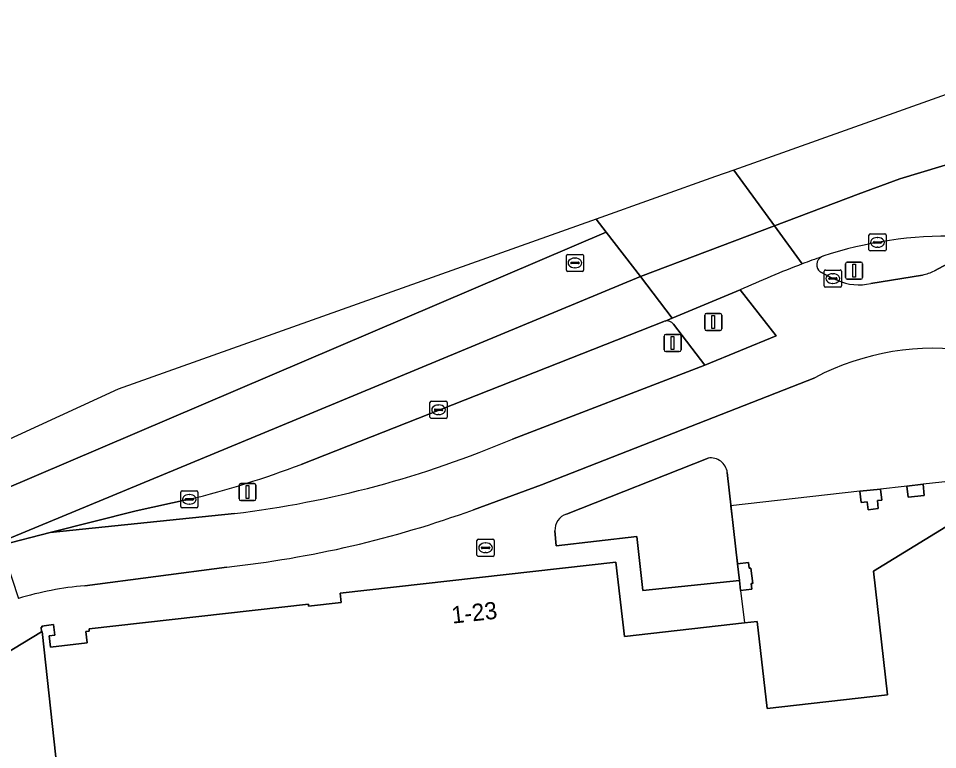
# Model space of a CAD drawing. Extents: x 159888 to 160761, y 384031 to 384750.
# Drawn here: x 160310.5 to 160364.2, y 384707 to 384749.6 of the extents above; entities that cross this region are included whole.
import ezdxf

# ---------------------------------------------------------------- set-up
doc = ezdxf.new("R2010")
doc.units = 0
for name, color, linetype in [('IMGEO_Brandkraan', 7, 'Continuous'), ('IMGEO_Fietspad_gesloten', 7, 'Continuous'), ('IMGEO_Groenvoorziening', 7, 'Continuous'), ('IMGEO_Kolk', 7, 'Continuous'), ('IMGEO_Lichtmast', 7, 'Continuous'), ('IMGEO_Pand', 7, 'Continuous'), ('IMGEO_Pand_nummerreeks', 7, 'Continuous'), ('IMGEO_Pand_overbouw', 7, 'Continuous'), ('IMGEO_Rijbaan_lokaal_gesloten', 7, 'Continuous'), ('IMGEO_Rijbaan_regionaal_gesloten', 7, 'Continuous'), ('IMGEO_Rioolput', 7, 'Continuous'), ('IMGEO_Verkeerseiland_gesloten', 7, 'Continuous'), ('IMGEO_Verkeerseiland_groen', 7, 'Continuous'), ('IMGEO_Verkeersregelinstallatiepaal', 7, 'Continuous'), ('IMGEO_Voetpad_open', 7, 'Continuous')]:
    doc.layers.add(name, color=color, linetype=linetype)

msp = doc.modelspace()

# ---------------------------------------------------------------- linework, layer by layer
at = {"layer": 'IMGEO_Brandkraan'}
for p, q in [((160337.295, 384718.299), (160337.295, 384719.151)), ((160337.37, 384719.225), (160338.222, 384719.225)), ((160337.597, 384718.768), (160337.995, 384718.768)), ((160337.783, 384719.005), (160337.808, 384719.005)), ((160338.296, 384719.151), (160338.296, 384718.299)), ((160338.222, 384718.225), (160337.37, 384718.225)), ((160337.554, 384718.719), (160337.554, 384718.731)), ((160337.992, 384718.682), (160337.594, 384718.682)), ((160337.806, 384718.445), (160337.781, 384718.445)), ((160338.038, 384718.731), (160338.038, 384718.719))]:
    msp.add_line(p, q, dxfattribs=at)
for points in [[(160337.295, 384718.299), (160337.295, 384719.151)], [(160337.37, 384719.225), (160338.222, 384719.225)], [(160338.296, 384719.151), (160338.296, 384718.299)], [(160338.222, 384718.225), (160337.37, 384718.225)]]:
    msp.add_lwpolyline(points, dxfattribs=at)
for centre, radius, start, end in [((160337.372, 384719.149), 0.0765, 91.552, 178.448), ((160337.372, 384719.149), 0.0765, 91.552, 178.448), ((160337.594, 384718.728), 0.0403, 85.8775, 175.7526), ((160337.999, 384718.73), 0.0386, 1.7309, 96.639), ((160338.22, 384719.149), 0.0765, 1.552, 88.448), ((160338.22, 384719.149), 0.0765, 1.552, 88.448), ((160337.372, 384718.301), 0.0765, 181.552, 268.448), ((160337.372, 384718.301), 0.0765, 181.552, 268.448), ((160337.591, 384718.718), 0.0366, 178.938, 274.7102), ((160337.995, 384718.725), 0.043, 264.8664, 352.4533), ((160338.22, 384718.301), 0.0765, 271.552, 358.448), ((160338.22, 384718.301), 0.0765, 271.552, 358.448)]:
    msp.add_arc(centre, radius, start, end, dxfattribs=at)
for centre, major_axis, ratio, start_param, end_param in [((160337.782, 384718.725), (-0.387, 0.002), 0.722429, 4.712389, 7.853982), ((160337.807, 384718.725), (-0.39, 0.002), 0.717154, 1.570796, 4.712389)]:
    msp.add_ellipse(centre, major_axis=major_axis, ratio=ratio, start_param=start_param, end_param=end_param, dxfattribs=at)
at = {"layer": 'IMGEO_Fietspad_gesloten'}
for points in [[(160365.812, 384735.853), (160364.003, 384734.878)], [(160358.335, 384734.331), (160358.071, 384734.429), (160357.335, 384734.821)], [(160363.309, 384734.636), (160360.291, 384734.149)], [(160352.652, 384733.766), (160354.754, 384731.082), (160350.596, 384729.374), (160339.37, 384725.067)], [(160337.09, 384720.945), (160341.052, 384722.406), (160357.013, 384728.648)], [(160323.136, 384720.716), (160312.369, 384719.623), (160309.508, 384718.868), (160309.747, 384718.135), (160309.766, 384718.077), (160310.519, 384715.769)], [(160314.399, 384716.51), (160322.684, 384717.601)]]:
    msp.add_lwpolyline(points, dxfattribs=at)
for centre, radius, start, end in [((160377.376, 384679.174), 59.943, 109.45172, 110.59625), ((160357.657, 384735.232), 0.522, 117.6985, 231.9718), ((160376.132, 384682.659), 56.242, 110.6599, 114.676), ((160362.442, 384738.238), 3.704, 283.5304, 294.9172), ((160359.577, 384737.077), 3.014, 245.6635, 283.7048), ((160363.967, 384715.411), 14.952, 44.9232, 117.7161), ((160315.797, 384780.561), 60.293, 276.99185, 293.01548), ((160316.159, 384778.414), 61.162, 276.12431, 290.01244), ((160316.084, 384697.158), 19.425, 94.9765, 106.6478)]:
    msp.add_arc(centre, radius, start, end, dxfattribs=at)
at = {"layer": 'IMGEO_Groenvoorziening'}
for points in [[(160350.794, 384723.955), (160342.513, 384720.692)], [(160341.923, 384718.832), (160346.62, 384719.373), (160346.969, 384716.234), (160352.614, 384716.806), (160352.505, 384717.782), (160351.91, 384723.111)], [(160341.844, 384719.715), (160341.923, 384718.832)]]:
    msp.add_lwpolyline(points, dxfattribs=at)
for centre, radius, start, end in [((160350.944, 384722.994), 0.973, 6.9278, 98.8738), ((160342.836, 384719.753), 0.993, 108.9964, 182.2009)]:
    msp.add_arc(centre, radius, start, end, dxfattribs=at)
at = {"layer": 'IMGEO_Kolk'}
for p, q in [((160360.255, 384737.039), (160361.107, 384737.039)), ((160360.18, 384736.113), (160360.18, 384736.965)), ((160360.439, 384736.533), (160360.439, 384736.545)), ((160360.877, 384736.496), (160360.479, 384736.496)), ((160360.482, 384736.582), (160360.88, 384736.582)), ((160360.668, 384736.819), (160360.693, 384736.819)), ((160360.923, 384736.545), (160360.923, 384736.533)), ((160361.181, 384736.965), (160361.181, 384736.113)), ((160361.107, 384736.039), (160360.255, 384736.039)), ((160360.691, 384736.259), (160360.666, 384736.259)), ((160357.57, 384734.003), (160357.57, 384734.855)), ((160357.645, 384734.929), (160358.497, 384734.929)), ((160358.571, 384734.855), (160358.571, 384734.003)), ((160357.829, 384734.423), (160357.829, 384734.435)), ((160358.267, 384734.386), (160357.869, 384734.386)), ((160357.872, 384734.472), (160358.27, 384734.472)), ((160358.058, 384734.709), (160358.083, 384734.709)), ((160358.313, 384734.435), (160358.313, 384734.423)), ((160358.497, 384733.929), (160357.645, 384733.929)), ((160358.081, 384734.149), (160358.056, 384734.149)), ((160334.551, 384726.348), (160334.551, 384727.2)), ((160334.626, 384727.274), (160335.478, 384727.274)), ((160334.853, 384726.817), (160335.251, 384726.817)), ((160335.039, 384727.054), (160335.064, 384727.054)), ((160335.552, 384727.2), (160335.552, 384726.348)), ((160335.478, 384726.274), (160334.626, 384726.274)), ((160334.81, 384726.768), (160334.81, 384726.78)), ((160335.248, 384726.731), (160334.85, 384726.731)), ((160335.062, 384726.494), (160335.037, 384726.494)), ((160335.294, 384726.78), (160335.294, 384726.768)), ((160319.998, 384721.125), (160319.998, 384721.977)), ((160320.073, 384722.051), (160320.925, 384722.051)), ((160320.999, 384721.977), (160320.999, 384721.125)), ((160320.257, 384721.545), (160320.257, 384721.557)), ((160320.695, 384721.508), (160320.297, 384721.508)), ((160320.3, 384721.594), (160320.698, 384721.594)), ((160320.486, 384721.831), (160320.511, 384721.831)), ((160320.741, 384721.557), (160320.741, 384721.545)), ((160320.925, 384721.051), (160320.073, 384721.051)), ((160320.509, 384721.271), (160320.484, 384721.271))]:
    msp.add_line(p, q, dxfattribs=at)
for points in [[(160360.255, 384737.039), (160361.107, 384737.039)], [(160360.18, 384736.113), (160360.18, 384736.965)], [(160361.181, 384736.965), (160361.181, 384736.113)], [(160361.107, 384736.039), (160360.255, 384736.039)], [(160357.57, 384734.003), (160357.57, 384734.855)], [(160357.645, 384734.929), (160358.497, 384734.929)], [(160358.571, 384734.855), (160358.571, 384734.003)], [(160358.497, 384733.929), (160357.645, 384733.929)], [(160334.551, 384726.348), (160334.551, 384727.2)], [(160334.626, 384727.274), (160335.478, 384727.274)], [(160335.552, 384727.2), (160335.552, 384726.348)], [(160335.478, 384726.274), (160334.626, 384726.274)], [(160319.998, 384721.125), (160319.998, 384721.977)], [(160320.073, 384722.051), (160320.925, 384722.051)], [(160320.999, 384721.977), (160320.999, 384721.125)], [(160320.925, 384721.051), (160320.073, 384721.051)]]:
    msp.add_lwpolyline(points, dxfattribs=at)
for centre, radius, start, end in [((160360.257, 384736.963), 0.0765, 91.552, 178.448), ((160360.257, 384736.963), 0.0765, 91.552, 178.448), ((160361.105, 384736.963), 0.0765, 1.552, 88.448), ((160361.105, 384736.963), 0.0765, 1.552, 88.448), ((160360.479, 384736.542), 0.0403, 85.8775, 175.7526), ((160360.476, 384736.532), 0.0366, 178.938, 274.7102), ((160360.88, 384736.539), 0.043, 264.8664, 352.4533), ((160360.884, 384736.544), 0.0386, 1.7309, 96.639), ((160360.257, 384736.115), 0.0765, 181.552, 268.448), ((160360.257, 384736.115), 0.0765, 181.552, 268.448), ((160361.105, 384736.115), 0.0765, 271.552, 358.448), ((160361.105, 384736.115), 0.0765, 271.552, 358.448), ((160357.647, 384734.853), 0.0765, 91.552, 178.448), ((160357.647, 384734.853), 0.0765, 91.552, 178.448), ((160358.495, 384734.853), 0.0765, 1.552, 88.448), ((160358.495, 384734.853), 0.0765, 1.552, 88.448), ((160357.869, 384734.432), 0.0403, 85.8775, 175.7526), ((160357.866, 384734.422), 0.0366, 178.938, 274.7102), ((160358.27, 384734.429), 0.043, 264.8664, 352.4533), ((160358.274, 384734.434), 0.0386, 1.7309, 96.639), ((160357.647, 384734.005), 0.0765, 181.552, 268.448), ((160357.647, 384734.005), 0.0765, 181.552, 268.448), ((160358.495, 384734.005), 0.0765, 271.552, 358.448), ((160358.495, 384734.005), 0.0765, 271.552, 358.448), ((160334.628, 384727.198), 0.0765, 91.552, 178.448), ((160334.628, 384727.198), 0.0765, 91.552, 178.448), ((160334.85, 384726.777), 0.0403, 85.8775, 175.7526), ((160335.255, 384726.779), 0.0386, 1.7309, 96.639), ((160335.476, 384727.198), 0.0765, 1.552, 88.448), ((160335.476, 384727.198), 0.0765, 1.552, 88.448), ((160334.628, 384726.35), 0.0765, 181.552, 268.448), ((160334.628, 384726.35), 0.0765, 181.552, 268.448), ((160334.847, 384726.767), 0.0366, 178.938, 274.7102), ((160335.251, 384726.774), 0.043, 264.8664, 352.4533), ((160335.476, 384726.35), 0.0765, 271.552, 358.448), ((160335.476, 384726.35), 0.0765, 271.552, 358.448), ((160320.075, 384721.975), 0.0765, 91.552, 178.448), ((160320.075, 384721.975), 0.0765, 91.552, 178.448), ((160320.923, 384721.975), 0.0765, 1.552, 88.448), ((160320.923, 384721.975), 0.0765, 1.552, 88.448), ((160320.297, 384721.554), 0.0403, 85.8775, 175.7526), ((160320.294, 384721.544), 0.0366, 178.938, 274.7102), ((160320.698, 384721.551), 0.043, 264.8664, 352.4533), ((160320.702, 384721.556), 0.0386, 1.7309, 96.639), ((160320.075, 384721.127), 0.0765, 181.552, 268.448), ((160320.075, 384721.127), 0.0765, 181.552, 268.448), ((160320.923, 384721.127), 0.0765, 271.552, 358.448), ((160320.923, 384721.127), 0.0765, 271.552, 358.448)]:
    msp.add_arc(centre, radius, start, end, dxfattribs=at)
for centre, major_axis, ratio, start_param, end_param in [((160360.667, 384736.539), (-0.387, 0.002), 0.722429, 4.712389, 7.853982), ((160360.692, 384736.539), (-0.39, 0.002), 0.717154, 1.570796, 4.712389), ((160358.057, 384734.429), (-0.387, 0.002), 0.722429, 4.712389, 7.853982), ((160358.082, 384734.429), (-0.39, 0.002), 0.717154, 1.570796, 4.712389), ((160335.038, 384726.774), (-0.387, 0.002), 0.722429, 4.712389, 7.853982), ((160335.063, 384726.774), (-0.39, 0.002), 0.717154, 1.570796, 4.712389), ((160320.485, 384721.551), (-0.387, 0.002), 0.722429, 4.712389, 7.853982), ((160320.51, 384721.551), (-0.39, 0.002), 0.717154, 1.570796, 4.712389)]:
    msp.add_ellipse(centre, major_axis=major_axis, ratio=ratio, start_param=start_param, end_param=end_param, dxfattribs=at)
at = {"layer": 'IMGEO_Lichtmast'}
for p, q in [((160348.319, 384731.174), (160349.109, 384731.174)), ((160349.109, 384731.174), (160348.319, 384731.174)), ((160348.219, 384730.274), (160348.219, 384731.074)), ((160348.219, 384731.074), (160348.219, 384730.274)), ((160349.209, 384731.074), (160349.209, 384730.274)), ((160349.209, 384730.274), (160349.209, 384731.074)), ((160349.109, 384730.174), (160348.319, 384730.174)), ((160348.319, 384730.174), (160349.109, 384730.174)), ((160323.4, 384721.574), (160323.4, 384722.374)), ((160323.4, 384722.374), (160323.4, 384721.574)), ((160323.5, 384722.474), (160324.29, 384722.474)), ((160324.29, 384722.474), (160323.5, 384722.474)), ((160324.39, 384722.374), (160324.39, 384721.574)), ((160324.39, 384721.574), (160324.39, 384722.374)), ((160324.29, 384721.474), (160323.5, 384721.474)), ((160323.5, 384721.474), (160324.29, 384721.474))]:
    msp.add_line(p, q, dxfattribs=at)
for points in [[(160348.639, 384731.049), (160348.789, 384731.049), (160348.789, 384730.299), (160348.639, 384730.299), (160348.639, 384731.049)], [(160323.82, 384722.349), (160323.97, 384722.349), (160323.97, 384721.599), (160323.82, 384721.599), (160323.82, 384722.349)]]:
    msp.add_lwpolyline(points, dxfattribs=at)
for centre, start, end in [((160348.319, 384731.074), 90, 180), ((160348.319, 384731.074), 90, 180), ((160349.109, 384731.074), 0, 90), ((160349.109, 384731.074), 360, 90), ((160348.319, 384730.274), 180, 270), ((160348.319, 384730.274), 180, 270), ((160349.109, 384730.274), 270, 0), ((160349.109, 384730.274), 270, 0), ((160323.5, 384722.374), 90, 180), ((160323.5, 384722.374), 90, 180), ((160324.29, 384722.374), 0, 90), ((160324.29, 384722.374), 360, 90), ((160323.5, 384721.574), 180, 270), ((160323.5, 384721.574), 180, 270), ((160324.29, 384721.574), 270, 0), ((160324.29, 384721.574), 270, 0)]:
    msp.add_arc(centre, 0.1, start, end, dxfattribs=at)
at = {"layer": 'IMGEO_Pand'}
for points in [[(160360.85, 384722.152), (160359.652, 384722.018), (160359.725, 384721.372), (160360.078, 384721.411), (160360.13, 384720.939), (160360.727, 384721.006), (160360.674, 384721.478), (160360.927, 384721.506)], [(160363.339, 384722.43), (160362.395, 384722.325), (160362.468, 384721.674), (160363.412, 384721.779)], [(160353.291, 384717.539), (160353.192, 384717.527), (160353.152, 384717.86), (160352.505, 384717.782), (160352.614, 384716.806), (160352.689, 384716.223), (160353.339, 384716.301), (160353.299, 384716.634), (160353.398, 384716.646)], [(160312.906, 384704.717), (160311.916, 384713.849), (160311.878, 384713.826), (160306.488, 384710.58), (160306.026, 384710.302), (160305.908, 384710.497), (160288.618, 384700.103), (160288.096, 384698.008), (160293.052, 384689.764), (160301.078, 384694.578), (160301.857, 384694.349), (160302.379, 384695.295), (160306.474, 384697.757), (160307.928, 384695.339), (160305.611, 384693.946), (160312.292, 384682.833), (160322.458, 384688.945), (160316.697, 384698.458)]]:
    msp.add_lwpolyline(points, close=True, dxfattribs=at)
msp.add_lwpolyline([(160365.277, 384720.307), (160360.441, 384717.357), (160361.265, 384710.146), (160354.229, 384709.354), (160353.661, 384714.422), (160352.914, 384714.338), (160345.913, 384713.545), (160345.404, 384717.89), (160329.306, 384716.072), (160329.365, 384715.528), (160327.461, 384715.327), (160327.45, 384715.432), (160314.646, 384713.989), (160314.659, 384713.86), (160314.461, 384713.839), (160314.534, 384713.174), (160312.385, 384712.929), (160312.312, 384713.591), (160312.65, 384713.629), (160312.566, 384714.242), (160311.892, 384714.151), (160311.9, 384714.092), (160311.85, 384714.085), (160311.878, 384713.826), (160311.916, 384713.849), (160312.906, 384704.717)], dxfattribs=at)
at = {"layer": 'IMGEO_Pand_overbouw'}
msp.add_lwpolyline([(160364.982, 384722.614), (160363.339, 384722.43), (160362.395, 384722.325), (160362.237, 384722.307), (160360.85, 384722.152), (160359.78, 384722.032), (160359.652, 384722.018), (160352.096, 384721.171), (160352.497, 384717.825), (160352.502, 384717.782), (160352.689, 384716.223), (160352.914, 384714.338), (160353.661, 384714.422), (160354.229, 384709.354), (160361.265, 384710.146), (160360.441, 384717.357), (160365.277, 384720.307)], close=True, dxfattribs=at)
at = {"layer": 'IMGEO_Rijbaan_lokaal_gesloten'}
msp.add_lwpolyline([(160370.375, 384742.767), (160361.978, 384740.238), (160359.56, 384739.352), (160354.668, 384737.504), (160356.289, 384735.285)], dxfattribs=at)
for centre, radius, start, end in [((160364.766, 384713.79), 23.113, 88.5007, 108.3316), ((160377.376, 384679.174), 59.943, 109.45172, 110.59625), ((160357.656, 384735.238), 0.517, 107.8667, 117.8623)]:
    msp.add_arc(centre, radius, start, end, dxfattribs=at)
at = {"layer": 'IMGEO_Rijbaan_regionaal_gesloten'}
for points in [[(160379.439, 384745.888), (160377.146, 384749.607), (160352.287, 384740.761), (160354.668, 384737.504), (160359.56, 384739.352), (160361.978, 384740.238), (160370.375, 384742.767), (160377.746, 384745.294), (160379.439, 384745.888)], [(160305.559, 384717.542), (160306.746, 384717.99), (160307.94, 384718.42), (160325.71, 384725.781), (160346.837, 384734.545), (160344.847, 384737.132), (160301.676, 384718.728), (160283.838, 384710.473), (160285.178, 384707.792), (160287.969, 384709.211), (160289.09, 384709.774), (160294.193, 384712.402), (160300.756, 384715.503)], [(160356.289, 384735.285), (160354.668, 384737.504), (160346.837, 384734.545), (160348.698, 384732.126), (160352.652, 384733.766)], [(160348.28, 384731.953), (160348.698, 384732.126), (160346.837, 384734.545), (160325.71, 384725.781), (160307.94, 384718.42), (160309.508, 384718.868), (160312.369, 384719.623), (160317.397, 384720.875), (160320.499, 384721.551)], [(160327.033, 384723.591), (160348.201, 384731.929)]]:
    msp.add_lwpolyline(points, dxfattribs=at)
for points in [[(160352.287, 384740.761), (160351.225, 384740.383), (160344.255, 384737.903), (160344.847, 384737.132), (160346.837, 384734.545), (160354.668, 384737.504)], [(160282.797, 384712.557), (160283.838, 384710.473), (160301.676, 384718.728), (160344.847, 384737.132), (160344.255, 384737.903), (160316.337, 384727.968)]]:
    msp.add_lwpolyline(points, close=True, dxfattribs=at)
for centre, radius, start, end in [((160376.132, 384682.659), 56.242, 110.6599, 114.676), ((160348.36, 384731.546), 0.415, 101.1881, 112.6092), ((160307.042, 384776.137), 56.22, 283.8489, 290.8292)]:
    msp.add_arc(centre, radius, start, end, dxfattribs=at)
at = {"layer": 'IMGEO_Rioolput'}
for p, q in [((160342.512, 384734.916), (160342.512, 384735.768)), ((160342.587, 384735.842), (160343.439, 384735.842)), ((160342.814, 384735.385), (160343.212, 384735.385)), ((160343, 384735.622), (160343.025, 384735.622)), ((160343.513, 384735.768), (160343.513, 384734.916)), ((160343.439, 384734.842), (160342.587, 384734.842)), ((160342.771, 384735.336), (160342.771, 384735.348)), ((160343.209, 384735.299), (160342.811, 384735.299)), ((160343.023, 384735.062), (160342.998, 384735.062)), ((160343.255, 384735.348), (160343.255, 384735.336))]:
    msp.add_line(p, q, dxfattribs=at)
for points in [[(160342.512, 384734.916), (160342.512, 384735.768)], [(160342.587, 384735.842), (160343.439, 384735.842)], [(160343.513, 384735.768), (160343.513, 384734.916)], [(160343.439, 384734.842), (160342.587, 384734.842)]]:
    msp.add_lwpolyline(points, dxfattribs=at)
for centre, radius, start, end in [((160342.589, 384735.766), 0.0765, 91.552, 178.448), ((160342.589, 384735.766), 0.0765, 91.552, 178.448), ((160342.811, 384735.345), 0.0403, 85.8775, 175.7526), ((160343.216, 384735.347), 0.0386, 1.7309, 96.639), ((160343.437, 384735.766), 0.0765, 1.552, 88.448), ((160343.437, 384735.766), 0.0765, 1.552, 88.448), ((160342.589, 384734.918), 0.0765, 181.552, 268.448), ((160342.589, 384734.918), 0.0765, 181.552, 268.448), ((160342.808, 384735.335), 0.0366, 178.938, 274.7102), ((160343.212, 384735.342), 0.043, 264.8664, 352.4533), ((160343.437, 384734.918), 0.0765, 271.552, 358.448), ((160343.437, 384734.918), 0.0765, 271.552, 358.448)]:
    msp.add_arc(centre, radius, start, end, dxfattribs=at)
for centre, major_axis, ratio, start_param, end_param in [((160342.999, 384735.342), (-0.387, 0.002), 0.722429, 4.712389, 7.853982), ((160343.024, 384735.342), (-0.39, 0.002), 0.717154, 1.570796, 4.712389)]:
    msp.add_ellipse(centre, major_axis=major_axis, ratio=ratio, start_param=start_param, end_param=end_param, dxfattribs=at)
at = {"layer": 'IMGEO_Verkeerseiland_gesloten'}
for points in [[(160364.003, 384734.878), (160365.812, 384735.853)], [(160357.335, 384734.821), (160358.071, 384734.429), (160358.335, 384734.331)], [(160360.291, 384734.149), (160363.309, 384734.636)]]:
    msp.add_lwpolyline(points, dxfattribs=at)
for centre, radius, start, end in [((160364.766, 384713.79), 23.113, 88.5007, 108.3316), ((160357.657, 384735.232), 0.522, 117.6985, 231.9718), ((160357.656, 384735.238), 0.517, 107.8667, 117.8623), ((160362.442, 384738.238), 3.704, 283.5304, 294.9172), ((160359.577, 384737.077), 3.014, 245.6635, 283.7048)]:
    msp.add_arc(centre, radius, start, end, dxfattribs=at)
at = {"layer": 'IMGEO_Verkeerseiland_groen'}
for points in [[(160348.201, 384731.929), (160327.033, 384723.591)], [(160350.596, 384729.374), (160348.773, 384731.769)], [(160339.37, 384725.067), (160350.596, 384729.374)], [(160320.499, 384721.551), (160317.397, 384720.875), (160312.369, 384719.623), (160323.136, 384720.716)]]:
    msp.add_lwpolyline(points, dxfattribs=at)
for centre, radius, start, end in [((160348.36, 384731.546), 0.415, 101.1881, 112.6092), ((160348.379, 384731.465), 0.498, 37.6384, 101.4279), ((160315.797, 384780.561), 60.293, 276.99185, 293.01548), ((160307.042, 384776.137), 56.22, 283.8489, 290.8292)]:
    msp.add_arc(centre, radius, start, end, dxfattribs=at)
at = {"layer": 'IMGEO_Verkeersregelinstallatiepaal'}
for p, q in [((160358.916, 384735.389), (160359.706, 384735.389)), ((160359.706, 384735.389), (160358.916, 384735.389)), ((160358.816, 384734.489), (160358.816, 384735.289)), ((160358.816, 384735.289), (160358.816, 384734.489)), ((160359.806, 384735.289), (160359.806, 384734.489)), ((160359.806, 384734.489), (160359.806, 384735.289)), ((160359.706, 384734.389), (160358.916, 384734.389)), ((160358.916, 384734.389), (160359.706, 384734.389)), ((160350.594, 384731.495), (160350.594, 384732.295)), ((160350.594, 384732.295), (160350.594, 384731.495)), ((160350.694, 384732.395), (160351.484, 384732.395)), ((160351.484, 384732.395), (160350.694, 384732.395)), ((160351.584, 384732.295), (160351.584, 384731.495)), ((160351.584, 384731.495), (160351.584, 384732.295)), ((160351.484, 384731.395), (160350.694, 384731.395)), ((160350.694, 384731.395), (160351.484, 384731.395))]:
    msp.add_line(p, q, dxfattribs=at)
for points in [[(160359.236, 384735.264), (160359.386, 384735.264), (160359.386, 384734.514), (160359.236, 384734.514), (160359.236, 384735.264)], [(160351.014, 384732.27), (160351.164, 384732.27), (160351.164, 384731.52), (160351.014, 384731.52), (160351.014, 384732.27)]]:
    msp.add_lwpolyline(points, dxfattribs=at)
for centre, start, end in [((160358.916, 384735.289), 90, 180), ((160358.916, 384735.289), 90, 180), ((160359.706, 384735.289), 0, 90), ((160359.706, 384735.289), 360, 90), ((160358.916, 384734.489), 180, 270), ((160358.916, 384734.489), 180, 270), ((160359.706, 384734.489), 270, 0), ((160359.706, 384734.489), 270, 0), ((160350.694, 384732.295), 90, 180), ((160350.694, 384732.295), 90, 180), ((160351.484, 384732.295), 0, 90), ((160351.484, 384732.295), 360, 90), ((160350.694, 384731.495), 180, 270), ((160350.694, 384731.495), 180, 270), ((160351.484, 384731.495), 270, 0), ((160351.484, 384731.495), 270, 0)]:
    msp.add_arc(centre, 0.1, start, end, dxfattribs=at)
at = {"layer": 'IMGEO_Voetpad_open'}
for points in [[(160352.652, 384733.766), (160348.698, 384732.126), (160348.28, 384731.953)], [(160348.773, 384731.769), (160350.596, 384729.374), (160354.754, 384731.082), (160352.652, 384733.766)], [(160357.013, 384728.648), (160341.052, 384722.406), (160337.09, 384720.945)], [(160342.513, 384720.692), (160350.794, 384723.955)], [(160351.91, 384723.111), (160352.505, 384717.782)], [(160306.488, 384710.58), (160311.878, 384713.826), (160311.85, 384714.085), (160311.9, 384714.092), (160311.892, 384714.151), (160312.566, 384714.242), (160312.65, 384713.629), (160312.312, 384713.591), (160312.385, 384712.929), (160314.534, 384713.174), (160314.461, 384713.839), (160314.659, 384713.86), (160314.646, 384713.989), (160327.45, 384715.432), (160327.461, 384715.327), (160329.365, 384715.528), (160329.306, 384716.072), (160345.404, 384717.89), (160345.913, 384713.545), (160352.914, 384714.338), (160353.661, 384714.422), (160354.229, 384709.354), (160361.265, 384710.146), (160360.441, 384717.357), (160365.277, 384720.307)], [(160352.505, 384717.782), (160353.152, 384717.86), (160353.192, 384717.527), (160353.291, 384717.539), (160353.398, 384716.646), (160353.299, 384716.634), (160353.339, 384716.301), (160352.689, 384716.223), (160352.614, 384716.806), (160346.969, 384716.234), (160346.62, 384719.373), (160341.923, 384718.832), (160341.844, 384719.715)], [(160322.684, 384717.601), (160314.399, 384716.51)]]:
    msp.add_lwpolyline(points, dxfattribs=at)
for points in [[(160360.927, 384721.506), (160360.674, 384721.478), (160360.727, 384721.006), (160360.13, 384720.939), (160360.078, 384721.411), (160359.725, 384721.372), (160359.652, 384722.018), (160360.85, 384722.152)], [(160363.339, 384722.43), (160363.412, 384721.779), (160362.468, 384721.674), (160362.395, 384722.325)]]:
    msp.add_lwpolyline(points, close=True, dxfattribs=at)
for centre, radius, start, end in [((160348.379, 384731.465), 0.498, 37.6384, 101.4279), ((160363.967, 384715.411), 14.952, 44.9232, 117.7161), ((160350.944, 384722.994), 0.973, 6.9278, 98.8738), ((160316.159, 384778.414), 61.162, 276.12431, 290.01244), ((160342.836, 384719.753), 0.993, 108.9964, 182.2009), ((160316.084, 384697.158), 19.425, 94.9765, 106.6478)]:
    msp.add_arc(centre, radius, start, end, dxfattribs=at)

# ---------------------------------------------------------------- texts
at = {"layer": 'IMGEO_Pand_nummerreeks'}
msp.add_text('1-23', height=1, rotation=6.4458, dxfattribs=at).set_placement((160335.864, 384714.296))

doc.saveas('drawing.dxf')
